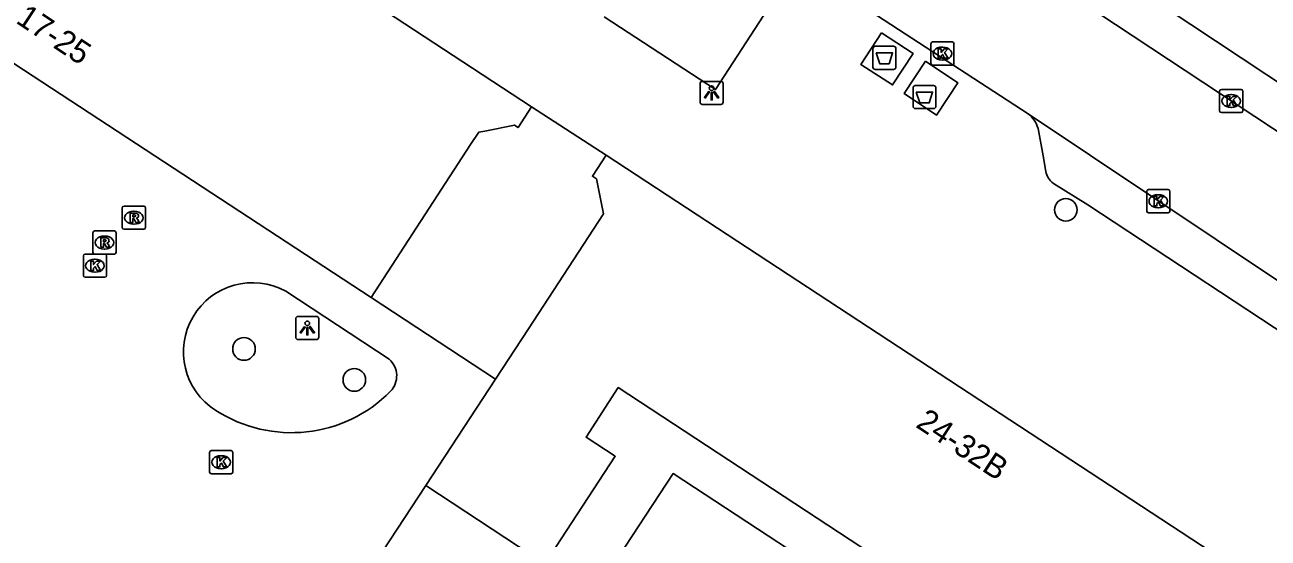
# Model space of a CAD drawing. Extents: x 159280 to 160375, y 384531 to 385872.
# Drawn here: x 159737.3 to 159791, y 385008.6 to 385030.7 of the extents above; entities that cross this region are included whole.
import ezdxf

# ---------------------------------------------------------------- set-up
doc = ezdxf.new("R2010")
doc.units = 0
for name, color, linetype in [('IMGEO_Afval_apart_plaats', 7, 'Continuous'), ('IMGEO_Boom', 7, 'Continuous'), ('IMGEO_Kolk', 7, 'Continuous'), ('IMGEO_Lichtpunt', 7, 'Continuous'), ('IMGEO_Pand', 7, 'Continuous'), ('IMGEO_Pand_nummerreeks', 7, 'Continuous'), ('IMGEO_Pand_overbouw', 7, 'Continuous'), ('IMGEO_Rijbaan_lokaal_open', 7, 'Continuous'), ('IMGEO_Rioolput', 7, 'Continuous'), ('IMGEO_Voetpad_gesloten', 7, 'Continuous'), ('IMGEO_Voetpad_open', 7, 'Continuous')]:
    doc.layers.add(name, color=color, linetype=linetype)

msp = doc.modelspace()

# ---------------------------------------------------------------- linework, layer by layer
at = {"layer": 'IMGEO_Afval_apart_plaats'}
for p, q in [((159773.935, 385028.921), (159773.935, 385029.721)), ((159773.935, 385029.721), (159773.935, 385028.921)), ((159774.035, 385029.821), (159774.825, 385029.821)), ((159774.825, 385029.821), (159774.035, 385029.821)), ((159774.925, 385029.721), (159774.925, 385028.921)), ((159774.925, 385028.921), (159774.925, 385029.721)), ((159774.825, 385028.821), (159774.035, 385028.821)), ((159774.035, 385028.821), (159774.825, 385028.821)), ((159775.666, 385027.229), (159775.666, 385028.029)), ((159775.666, 385028.029), (159775.666, 385027.229)), ((159775.766, 385028.129), (159776.556, 385028.129)), ((159776.556, 385028.129), (159775.766, 385028.129)), ((159776.656, 385028.029), (159776.656, 385027.229)), ((159776.656, 385027.229), (159776.656, 385028.029)), ((159776.556, 385027.129), (159775.766, 385027.129)), ((159775.766, 385027.129), (159776.556, 385027.129))]:
    msp.add_line(p, q, dxfattribs=at)
for points in [[(159774.078, 385029.535), (159774.782, 385029.535), (159774.633, 385029.065), (159774.227, 385029.065), (159774.078, 385029.535)], [(159775.809, 385027.843), (159776.513, 385027.843), (159776.364, 385027.373), (159775.958, 385027.373), (159775.809, 385027.843)]]:
    msp.add_lwpolyline(points, dxfattribs=at)
for centre, start, end in [((159774.035, 385029.721), 90, 180), ((159774.035, 385029.721), 90, 180), ((159774.825, 385029.721), 0, 90), ((159774.825, 385029.721), 360, 90), ((159774.035, 385028.921), 180, 270), ((159774.035, 385028.921), 180, 270), ((159774.825, 385028.921), 270, 0), ((159774.825, 385028.921), 270, 0), ((159775.766, 385028.029), 90, 180), ((159775.766, 385028.029), 90, 180), ((159776.556, 385028.029), 0, 90), ((159776.556, 385028.029), 360, 90), ((159775.766, 385027.229), 180, 270), ((159775.766, 385027.229), 180, 270), ((159776.556, 385027.229), 270, 0), ((159776.556, 385027.229), 270, 0)]:
    msp.add_arc(centre, 0.1, start, end, dxfattribs=at)
at = {"layer": 'IMGEO_Boom'}
for centre in [(159782.267, 385022.761), (159746.76, 385016.752), (159751.527, 385015.416)]:
    msp.add_circle(centre, 0.489, dxfattribs=at)
at = {"layer": 'IMGEO_Kolk'}
for p, q in [((159776.511, 385030.007), (159777.363, 385030.007)), ((159776.436, 385029.081), (159776.436, 385029.933)), ((159776.924, 385029.787), (159776.949, 385029.787)), ((159777.437, 385029.933), (159777.437, 385029.081)), ((159777.363, 385029.007), (159776.511, 385029.007)), ((159776.947, 385029.227), (159776.922, 385029.227)), ((159788.914, 385027.033), (159788.914, 385027.885)), ((159788.989, 385027.959), (159789.841, 385027.959)), ((159789.915, 385027.885), (159789.915, 385027.033)), ((159789.402, 385027.739), (159789.427, 385027.739)), ((159789.841, 385026.959), (159788.989, 385026.959)), ((159789.425, 385027.179), (159789.4, 385027.179)), ((159785.763, 385022.705), (159785.763, 385023.557)), ((159785.838, 385023.631), (159786.69, 385023.631)), ((159786.764, 385023.557), (159786.764, 385022.705)), ((159786.251, 385023.411), (159786.276, 385023.411)), ((159786.69, 385022.631), (159785.838, 385022.631)), ((159786.274, 385022.851), (159786.249, 385022.851)), ((159739.894, 385020.847), (159740.746, 385020.847)), ((159739.819, 385019.921), (159739.819, 385020.773)), ((159740.307, 385020.627), (159740.332, 385020.627)), ((159740.82, 385020.773), (159740.82, 385019.921)), ((159740.746, 385019.847), (159739.894, 385019.847)), ((159740.33, 385020.067), (159740.305, 385020.067)), ((159745.275, 385011.436), (159745.275, 385012.288)), ((159745.35, 385012.362), (159746.202, 385012.362)), ((159746.276, 385012.288), (159746.276, 385011.436)), ((159745.763, 385012.142), (159745.788, 385012.142)), ((159746.202, 385011.362), (159745.35, 385011.362)), ((159745.786, 385011.582), (159745.761, 385011.582))]:
    msp.add_line(p, q, dxfattribs=at)
for points in [[(159776.511, 385030.007), (159777.363, 385030.007)], [(159776.436, 385029.081), (159776.436, 385029.933)], [(159776.757, 385029.707), (159776.88, 385029.707), (159776.88, 385029.556), (159777.01, 385029.707), (159777.174, 385029.707), (159777.028, 385029.556), (159777.181, 385029.307), (159777.029, 385029.307), (159776.944, 385029.471), (159776.88, 385029.404), (159776.88, 385029.307), (159776.757, 385029.307), (159776.757, 385029.707)], [(159777.437, 385029.933), (159777.437, 385029.081)], [(159777.363, 385029.007), (159776.511, 385029.007)], [(159788.914, 385027.033), (159788.914, 385027.885)], [(159788.989, 385027.959), (159789.841, 385027.959)], [(159789.915, 385027.885), (159789.915, 385027.033)], [(159789.235, 385027.659), (159789.358, 385027.659), (159789.358, 385027.508), (159789.488, 385027.659), (159789.652, 385027.659), (159789.506, 385027.508), (159789.659, 385027.259), (159789.507, 385027.259), (159789.422, 385027.423), (159789.358, 385027.356), (159789.358, 385027.259), (159789.235, 385027.259), (159789.235, 385027.659)], [(159789.841, 385026.959), (159788.989, 385026.959)], [(159785.763, 385022.705), (159785.763, 385023.557)], [(159785.838, 385023.631), (159786.69, 385023.631)], [(159786.764, 385023.557), (159786.764, 385022.705)], [(159786.084, 385023.331), (159786.207, 385023.331), (159786.207, 385023.18), (159786.337, 385023.331), (159786.501, 385023.331), (159786.355, 385023.18), (159786.508, 385022.931), (159786.356, 385022.931), (159786.271, 385023.095), (159786.207, 385023.028), (159786.207, 385022.931), (159786.084, 385022.931), (159786.084, 385023.331)], [(159786.69, 385022.631), (159785.838, 385022.631)], [(159739.894, 385020.847), (159740.746, 385020.847)], [(159739.819, 385019.921), (159739.819, 385020.773)], [(159740.14, 385020.547), (159740.263, 385020.547), (159740.263, 385020.396), (159740.393, 385020.547), (159740.557, 385020.547), (159740.411, 385020.396), (159740.564, 385020.147), (159740.412, 385020.147), (159740.327, 385020.311), (159740.263, 385020.244), (159740.263, 385020.147), (159740.14, 385020.147), (159740.14, 385020.547)], [(159740.82, 385020.773), (159740.82, 385019.921)], [(159740.746, 385019.847), (159739.894, 385019.847)], [(159745.275, 385011.436), (159745.275, 385012.288)], [(159745.35, 385012.362), (159746.202, 385012.362)], [(159746.276, 385012.288), (159746.276, 385011.436)], [(159745.596, 385012.062), (159745.719, 385012.062), (159745.719, 385011.911), (159745.849, 385012.062), (159746.013, 385012.062), (159745.867, 385011.911), (159746.02, 385011.662), (159745.868, 385011.662), (159745.783, 385011.826), (159745.719, 385011.759), (159745.719, 385011.662), (159745.596, 385011.662), (159745.596, 385012.062)], [(159746.202, 385011.362), (159745.35, 385011.362)]]:
    msp.add_lwpolyline(points, dxfattribs=at)
for centre, start, end in [((159776.513, 385029.931), 91.552, 178.448), ((159776.513, 385029.931), 91.552, 178.448), ((159777.361, 385029.931), 1.552, 88.448), ((159777.361, 385029.931), 1.552, 88.448), ((159776.513, 385029.083), 181.552, 268.448), ((159776.513, 385029.083), 181.552, 268.448), ((159777.361, 385029.083), 271.552, 358.448), ((159777.361, 385029.083), 271.552, 358.448), ((159788.991, 385027.883), 91.552, 178.448), ((159788.991, 385027.883), 91.552, 178.448), ((159789.839, 385027.883), 1.552, 88.448), ((159789.839, 385027.883), 1.552, 88.448), ((159788.991, 385027.035), 181.552, 268.448), ((159788.991, 385027.035), 181.552, 268.448), ((159789.839, 385027.035), 271.552, 358.448), ((159789.839, 385027.035), 271.552, 358.448), ((159785.84, 385023.555), 91.552, 178.448), ((159785.84, 385023.555), 91.552, 178.448), ((159786.688, 385023.555), 1.552, 88.448), ((159786.688, 385023.555), 1.552, 88.448), ((159785.84, 385022.707), 181.552, 268.448), ((159785.84, 385022.707), 181.552, 268.448), ((159786.688, 385022.707), 271.552, 358.448), ((159786.688, 385022.707), 271.552, 358.448), ((159739.896, 385020.771), 91.552, 178.448), ((159739.896, 385020.771), 91.552, 178.448), ((159740.744, 385020.771), 1.552, 88.448), ((159740.744, 385020.771), 1.552, 88.448), ((159739.896, 385019.923), 181.552, 268.448), ((159739.896, 385019.923), 181.552, 268.448), ((159740.744, 385019.923), 271.552, 358.448), ((159740.744, 385019.923), 271.552, 358.448), ((159745.352, 385012.286), 91.552, 178.448), ((159745.352, 385012.286), 91.552, 178.448), ((159746.2, 385012.286), 1.552, 88.448), ((159746.2, 385012.286), 1.552, 88.448), ((159745.352, 385011.438), 181.552, 268.448), ((159745.352, 385011.438), 181.552, 268.448), ((159746.2, 385011.438), 271.552, 358.448), ((159746.2, 385011.438), 271.552, 358.448)]:
    msp.add_arc(centre, 0.0765, start, end, dxfattribs=at)
for centre, major_axis, ratio, start_param, end_param in [((159776.923, 385029.507), (-0.387, 0.002), 0.722429, 4.712389, 7.853982), ((159776.948, 385029.507), (-0.39, 0.002), 0.717154, 1.570796, 4.712389), ((159789.401, 385027.459), (-0.387, 0.002), 0.722429, 4.712389, 7.853982), ((159789.426, 385027.459), (-0.39, 0.002), 0.717154, 1.570796, 4.712389), ((159786.25, 385023.131), (-0.387, 0.002), 0.722429, 4.712389, 7.853982), ((159786.275, 385023.131), (-0.39, 0.002), 0.717154, 1.570796, 4.712389), ((159740.306, 385020.347), (-0.387, 0.002), 0.722429, 4.712389, 7.853982), ((159740.331, 385020.347), (-0.39, 0.002), 0.717154, 1.570796, 4.712389), ((159745.762, 385011.862), (-0.387, 0.002), 0.722429, 4.712389, 7.853982), ((159745.787, 385011.862), (-0.39, 0.002), 0.717154, 1.570796, 4.712389)]:
    msp.add_ellipse(centre, major_axis=major_axis, ratio=ratio, start_param=start_param, end_param=end_param, dxfattribs=at)
at = {"layer": 'IMGEO_Lichtpunt'}
for p, q in [((159766.466, 385028.213), (159766.466, 385027.406)), ((159766.466, 385028.213), (159766.466, 385027.406)), ((159767.368, 385028.308), (159766.56, 385028.308)), ((159767.368, 385028.308), (159766.56, 385028.308)), ((159767.462, 385027.406), (159767.462, 385028.213)), ((159767.462, 385027.406), (159767.462, 385028.213)), ((159766.56, 385027.312), (159767.368, 385027.312)), ((159766.56, 385027.312), (159767.368, 385027.312)), ((159749.898, 385018.157), (159749.09, 385018.157)), ((159749.898, 385018.157), (159749.09, 385018.157)), ((159748.996, 385018.062), (159748.996, 385017.255)), ((159748.996, 385018.062), (159748.996, 385017.255)), ((159749.992, 385017.255), (159749.992, 385018.062)), ((159749.992, 385017.255), (159749.992, 385018.062)), ((159749.09, 385017.161), (159749.898, 385017.161)), ((159749.09, 385017.161), (159749.898, 385017.161))]:
    msp.add_line(p, q, dxfattribs=at)
for points in [[(159766.84, 385027.877), (159766.879, 385027.849), (159766.691, 385027.587), (159766.653, 385027.614), (159766.84, 385027.877)], [(159766.942, 385027.829), (159766.989, 385027.829), (159766.989, 385027.507), (159766.942, 385027.507), (159766.942, 385027.829)], [(159767.052, 385027.849), (159767.09, 385027.876), (159767.277, 385027.614), (159767.238, 385027.586), (159767.052, 385027.849)], [(159749.37, 385017.726), (159749.409, 385017.698), (159749.221, 385017.436), (159749.183, 385017.463), (159749.37, 385017.726)], [(159749.472, 385017.678), (159749.519, 385017.678), (159749.519, 385017.356), (159749.472, 385017.356), (159749.472, 385017.678)], [(159749.582, 385017.698), (159749.62, 385017.725), (159749.807, 385017.463), (159749.768, 385017.435), (159749.582, 385017.698)]]:
    msp.add_lwpolyline(points, dxfattribs=at)
for centre in [(159766.965, 385028.011), (159749.495, 385017.86)]:
    msp.add_circle(centre, 0.0994, dxfattribs=at)
for centre, start, end in [((159766.56, 385028.213), 90, 180), ((159766.56, 385028.213), 90, 180), ((159767.368, 385028.213), 0, 90), ((159767.368, 385028.213), 0, 90), ((159766.56, 385027.406), 180, 270), ((159766.56, 385027.406), 180, 270), ((159767.368, 385027.406), 270, 0), ((159767.368, 385027.406), 270, 360), ((159749.09, 385018.062), 90, 180), ((159749.09, 385018.062), 90, 180), ((159749.898, 385018.062), 0, 90), ((159749.898, 385018.062), 0, 90), ((159749.09, 385017.255), 180, 270), ((159749.09, 385017.255), 180, 270), ((159749.898, 385017.255), 270, 0), ((159749.898, 385017.255), 270, 360)]:
    msp.add_arc(centre, 0.0946, start, end, dxfattribs=at)
at = {"layer": 'IMGEO_Pand'}
for points in [[(159721.603, 385051.823), (159759.18, 385027.212)], [(159715.693, 385042.917), (159752.249, 385018.976), (159756.551, 385025.584), (159756.906, 385026.112), (159757.162, 385026.161), (159758.452, 385026.409), (159758.603, 385026.313), (159759.18, 385027.212)], [(159762.408, 385025.116), (159761.812, 385024.207), (159761.984, 385024.095), (159762.3, 385022.59), (159759.049, 385017.627), (159757.626, 385015.454), (159754.613, 385010.853)], [(159794.238, 385004.267), (159762.408, 385025.116)], [(159759.763, 385007.48), (159762.804, 385012.123), (159761.542, 385012.939), (159762.928, 385015.083), (159773.916, 385007.876), (159789.786, 384997.476)], [(159751.839, 385006.619), (159754.613, 385010.853)], [(159754.613, 385010.853), (159759.763, 385007.48)]]:
    msp.add_lwpolyline(points, dxfattribs=at)
at = {"layer": 'IMGEO_Pand_overbouw'}
msp.add_lwpolyline([(159757.626, 385015.454), (159759.049, 385017.627), (159762.3, 385022.59), (159761.984, 385024.095), (159761.812, 385024.207), (159762.408, 385025.116), (159759.18, 385027.212), (159758.603, 385026.313), (159758.452, 385026.409), (159757.162, 385026.161), (159756.906, 385026.112), (159756.551, 385025.584), (159752.249, 385018.976)], close=True, dxfattribs=at)
at = {"layer": 'IMGEO_Rijbaan_lokaal_open'}
for points in [[(159803.235, 385018.337), (159776.906, 385035.721)], [(159772.362, 385032.302), (159780.636, 385026.908)], [(159759.18, 385027.212), (159762.408, 385025.116)], [(159780.636, 385026.908), (159799.625, 385014.223)], [(159748.57, 385019.241), (159753.039, 385016.313)], [(159780.827, 384995.396), (159783.478, 384999.457), (159765.302, 385011.373), (159762.644, 385007.316), (159780.827, 384995.396)]]:
    msp.add_lwpolyline(points, dxfattribs=at)
for centre, radius, start, end in [((159747.129, 385016.627), 2.985, 61.1297, 237.8253), ((159752.384, 385015.591), 0.974, 316.85, 47.7708), ((159748.809, 385019.168), 6.031, 237.1683, 315.2939)]:
    msp.add_arc(centre, radius, start, end, dxfattribs=at)
at = {"layer": 'IMGEO_Rioolput'}
for p, q in [((159741.502, 385021.993), (159741.502, 385022.845)), ((159741.577, 385022.919), (159742.429, 385022.919)), ((159741.99, 385022.699), (159742.015, 385022.699)), ((159742.503, 385022.845), (159742.503, 385021.993)), ((159742.429, 385021.919), (159741.577, 385021.919)), ((159742.013, 385022.139), (159741.988, 385022.139)), ((159740.231, 385020.921), (159740.231, 385021.773)), ((159740.306, 385021.847), (159741.158, 385021.847)), ((159740.719, 385021.627), (159740.744, 385021.627)), ((159741.232, 385021.773), (159741.232, 385020.921)), ((159741.158, 385020.847), (159740.306, 385020.847)), ((159740.742, 385021.067), (159740.717, 385021.067))]:
    msp.add_line(p, q, dxfattribs=at)
for points in [[(159741.502, 385021.993), (159741.502, 385022.845)], [(159741.577, 385022.919), (159742.429, 385022.919)], [(159742.091, 385022.617), (159741.839, 385022.619), (159741.839, 385022.219)], [(159742.017, 385022.538), (159741.963, 385022.538), (159741.963, 385022.457)], [(159741.963, 385022.457), (159742.015, 385022.457)], [(159742.503, 385022.845), (159742.503, 385021.993)], [(159742.429, 385021.919), (159741.577, 385021.919)], [(159741.839, 385022.219), (159741.963, 385022.219), (159741.963, 385022.381), (159741.974, 385022.381)], [(159742.021, 385022.352), (159742.092, 385022.219), (159742.232, 385022.219), (159742.167, 385022.345)], [(159740.231, 385020.921), (159740.231, 385021.773)], [(159740.306, 385021.847), (159741.158, 385021.847)], [(159740.82, 385021.545), (159740.568, 385021.547), (159740.568, 385021.147)], [(159740.746, 385021.466), (159740.692, 385021.466), (159740.692, 385021.385)], [(159740.692, 385021.385), (159740.744, 385021.385)], [(159741.232, 385021.773), (159741.232, 385020.921)], [(159741.158, 385020.847), (159740.306, 385020.847)], [(159740.568, 385021.147), (159740.692, 385021.147), (159740.692, 385021.309), (159740.703, 385021.309)], [(159740.75, 385021.28), (159740.821, 385021.147), (159740.961, 385021.147), (159740.896, 385021.273)]]:
    msp.add_lwpolyline(points, dxfattribs=at)
for centre, radius, start, end in [((159741.579, 385022.843), 0.0765, 91.552, 178.448), ((159741.579, 385022.843), 0.0765, 91.552, 178.448), ((159741.999, 385022.646), 0.19, 274.7715, 282.9687), ((159742.023, 385022.442), 0.0964, 77.0061, 93.1865), ((159742.037, 385022.499), 0.0378, 276.6634, 79.6772), ((159742.09, 385022.507), 0.109, 350.3612, 89.416), ((159742.088, 385022.507), 0.112, 277.5842, 350.9817), ((159742.427, 385022.843), 0.0765, 1.552, 88.448), ((159742.427, 385022.843), 0.0765, 1.552, 88.448), ((159741.579, 385021.995), 0.0765, 181.552, 268.448), ((159741.579, 385021.995), 0.0765, 181.552, 268.448), ((159741.973, 385022.328), 0.0533, 26.0293, 88.6989), ((159742.072, 385022.292), 0.108, 29.5134, 73.7905), ((159742.427, 385021.995), 0.0765, 271.552, 358.448), ((159742.427, 385021.995), 0.0765, 271.552, 358.448), ((159740.308, 385021.771), 0.0765, 91.552, 178.448), ((159740.308, 385021.771), 0.0765, 91.552, 178.448), ((159740.728, 385021.574), 0.19, 274.7715, 282.9687), ((159740.752, 385021.37), 0.0964, 77.0061, 93.1865), ((159740.766, 385021.427), 0.0378, 276.6634, 79.6772), ((159740.819, 385021.435), 0.109, 350.3612, 89.416), ((159740.817, 385021.435), 0.112, 277.5842, 350.9817), ((159741.156, 385021.771), 0.0765, 1.552, 88.448), ((159741.156, 385021.771), 0.0765, 1.552, 88.448), ((159740.308, 385020.923), 0.0765, 181.552, 268.448), ((159740.308, 385020.923), 0.0765, 181.552, 268.448), ((159740.702, 385021.256), 0.0533, 26.0293, 88.6989), ((159740.801, 385021.22), 0.108, 29.5134, 73.7905), ((159741.156, 385020.923), 0.0765, 271.552, 358.448), ((159741.156, 385020.923), 0.0765, 271.552, 358.448)]:
    msp.add_arc(centre, radius, start, end, dxfattribs=at)
for centre, major_axis, ratio, start_param, end_param in [((159741.989, 385022.419), (-0.387, 0.002), 0.722429, 4.712389, 7.853982), ((159742.014, 385022.419), (-0.39, 0.002), 0.717154, 1.570796, 4.712389), ((159740.718, 385021.347), (-0.387, 0.002), 0.722429, 4.712389, 7.853982), ((159740.743, 385021.347), (-0.39, 0.002), 0.717154, 1.570796, 4.712389)]:
    msp.add_ellipse(centre, major_axis=major_axis, ratio=ratio, start_param=start_param, end_param=end_param, dxfattribs=at)
at = {"layer": 'IMGEO_Voetpad_gesloten'}
for points in [[(159774.307, 385030.399), (159775.666, 385029.504), (159774.78, 385028.152), (159773.406, 385029.037), (159774.307, 385030.399)], [(159776.211, 385029.185), (159777.602, 385028.244), (159776.685, 385026.852), (159775.281, 385027.785), (159776.211, 385029.185)]]:
    msp.add_lwpolyline(points, dxfattribs=at)
at = {"layer": 'IMGEO_Voetpad_open'}
for points in [[(159776.906, 385035.721), (159777.069, 385035.675), (159777.235, 385035.644), (159777.403, 385035.628), (159777.572, 385035.627), (159777.74, 385035.641), (159777.869, 385035.662), (159779.285, 385035.956), (159779.373, 385035.969), (159779.472, 385035.976), (159779.571, 385035.974), (159779.669, 385035.963), (159779.766, 385035.943), (159779.86, 385035.914), (159779.952, 385035.878), (159780.04, 385035.833), (159801.828, 385021.396)], [(159772.362, 385032.302), (159771.795, 385032.678), (159770.679, 385033.418), (159769.593, 385031.74), (159767.138, 385027.949), (159762.324, 385031.093)], [(159781.411, 385024.418), (159781.29, 385025.086), (159781.068, 385026.277)], [(159796.534, 385014.174), (159793.539, 385016.176), (159783.224, 385022.981), (159781.733, 385023.904)]]:
    msp.add_lwpolyline(points, dxfattribs=at)
for centre, radius, start, end in [((159779.916, 385025.952), 1.197, 15.7686, 53.0246), ((159782.156, 385024.527), 0.753, 188.3002, 235.8307)]:
    msp.add_arc(centre, radius, start, end, dxfattribs=at)

# ---------------------------------------------------------------- texts
at = {"layer": 'IMGEO_Pand_nummerreeks'}
for s, p in [('17-25', (159736.856, 385030.86)), ('24-32B', (159775.739, 385013.407))]:
    msp.add_text(s, height=1, rotation=326.5794, dxfattribs=at).set_placement(p)

doc.saveas('drawing.dxf')
